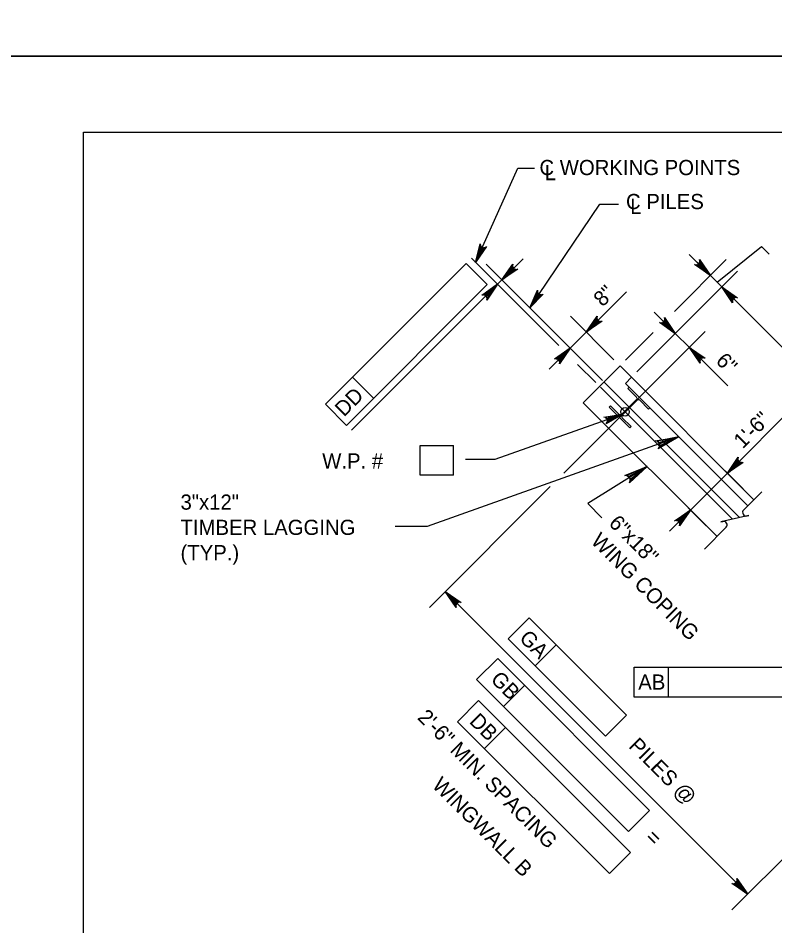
# Model space of a CAD drawing. Extents: x 638304 to 640306, y 296653 to 298435.
# Drawn here: x 639303.6 to 639453.1, y 297075.6 to 297255 of the extents above; entities that cross this region are included whole.
import ezdxf

# ---------------------------------------------------------------- set-up
doc = ezdxf.new("R2010")
doc.units = 0
for name, color, linetype in [('2', 7, 'Continuous'), ('3', 7, 'Continuous'), ('Level 2', 7, 'Continuous'), ('Level 3', 7, 'Continuous'), ('Level 4', 7, 'Continuous'), ('Level 5', 7, 'Continuous'), ('Level 8', 7, 'Continuous'), ('PLT-BNDY', 7, 'Continuous')]:
    doc.layers.add(name, color=color, linetype=linetype)

# ---------------------------------------------------------------- blocks, each defined once
blk = doc.blocks.new('HPILE')
at = {"layer": '3'}
for p, q in [((-0.12, -2.66), (-0.12, 2.66)), ((0.12, 2.66), (0.12, -2.66)), ((-3.67, -3.1), (-0.56, -3.1))]:
    blk.add_line(p, q, dxfattribs=at)
for points in [[(-0.56, 3.1), (-3.67, 3.1), (-3.67, 3.54), (3.67, 3.54), (3.67, 3.1), (0.56, 3.1)], [(0.56, -3.1), (3.67, -3.1), (3.67, -3.54), (-3.67, -3.54), (-3.67, -3.1)]]:
    blk.add_lwpolyline(points, dxfattribs=at)
for centre, start, end in [((-0.56, 2.66), 0, 90), ((0.56, 2.66), 90, 180), ((-0.56, -2.66), 270, 0), ((0.56, -2.66), 180, 270)]:
    blk.add_arc(centre, 0.438, start, end, dxfattribs=at)

msp = doc.modelspace()

# ---------------------------------------------------------------- linework, layer by layer
at = {"layer": '2'}
for p, q in [((639316.46, 296668.46), (639316.46, 297232.46)), ((639316.46, 297232.46), (640102.46, 297232.46))]:
    msp.add_line(p, q, dxfattribs=at)
at = {"layer": 'Level 2'}
for p, q in [((639422.47, 297186.28), (639415.18, 297178.99)), ((639448.92, 297159.83), (639422.47, 297186.28)), ((639441.63, 297152.54), (639415.18, 297178.99))]:
    msp.add_line(p, q, dxfattribs=at)
at = {"layer": 'Level 3'}
for p in [(639424.73, 297184.02), (639447.7, 297158.62)]:
    msp.add_line(p, (639423.52, 297182.81), dxfattribs=at)
at = {"layer": 'Level 4'}
for p, q in [((639402.3, 297225.33), (639405.6, 297225.33)), ((639418.45, 297218.24), (639422.2, 297218.24)), ((639441.63, 297202.82), (639450.39, 297209.87)), ((639450.39, 297209.87), (639451.95, 297208.32)), ((639410.38, 297190.28), (639393.13, 297207.52)), ((639399.14, 297203.25), (639403.31, 297207.42)), ((639433.22, 297197.03), (639443.45, 297207.26)), ((639442.58, 297201.87), (639436.16, 297208.3)), ((639364.29, 297178.69), (639392.08, 297206.48)), ((639392.08, 297206.48), (639396.24, 297202.31)), ((639419.01, 297183.38), (639396.02, 297206.38)), ((639440.32, 297204.13), (639437.72, 297206.73)), ((639425.82, 297185.11), (639445.71, 297205)), ((639368.46, 297174.52), (639396.24, 297202.31)), ((639398.27, 297202.38), (639369.44, 297173.55)), ((639399.14, 297203.25), (639398.27, 297202.38)), ((639501.81, 297142.64), (639442.58, 297201.87)), ((639415.81, 297192.95), (639423.73, 297200.87)), ((639445.36, 297199.09), (639447.44, 297197.01)), ((639433.39, 297192.69), (639429.23, 297196.85)), ((639421.28, 297187.48), (639412.68, 297196.07)), ((639425.82, 297185.11), (639436.52, 297195.81)), ((639439.3, 297193.03), (639411.36, 297165.09)), ((639412.63, 297189.76), (639415.81, 297192.95)), ((639423.56, 297187.37), (639429.05, 297192.85)), ((639433.39, 297192.69), (639436.17, 297189.91)), ((639412.63, 297189.76), (639408.46, 297185.6)), ((639436.17, 297189.91), (639443.75, 297182.33)), ((639417.66, 297182.99), (639414.09, 297186.57)), ((639369.63, 297184.03), (639373.8, 297179.86)), ((639444.69, 297155.97), (639418.62, 297182.03)), ((639446.1, 297156.29), (639419.29, 297183.1)), ((639364.29, 297178.69), (639368.46, 297174.52)), ((639443.68, 297165.07), (639456.96, 297178.35)), ((639382.98, 297170.56), (639389.56, 297170.56)), ((639382.98, 297164.66), (639382.98, 297170.56)), ((639389.56, 297164.66), (639389.56, 297170.56)), ((639389.56, 297164.66), (639382.98, 297164.66)), ((639436.39, 297157.78), (639443.68, 297165.07)), ((639443.24, 297165.51), (639446.81, 297161.95)), ((639408.69, 297162.42), (639384.82, 297138.55)), ((639436.39, 297157.78), (639432.22, 297153.61)), ((639435.95, 297158.22), (639439.51, 297154.65)), ((639447.71, 297081.91), (639387.94, 297141.67)), ((639404.52, 297136.52), (639400.35, 297132.35)), ((639404.52, 297136.52), (639423.78, 297117.26)), ((639400.35, 297132.35), (639419.61, 297113.09)), ((639409.86, 297131.18), (639405.69, 297127.02)), ((639398.3, 297128.47), (639394.13, 297124.31)), ((639398.3, 297128.47), (639428.3, 297098.46)), ((639425.25, 297126.72), (639460.48, 297126.72)), ((639425.25, 297120.83), (639425.25, 297126.72)), ((639432.08, 297120.83), (639432.08, 297126.72)), ((639394.13, 297124.31), (639424.14, 297094.3)), ((639403.63, 297123.14), (639399.46, 297118.97)), ((639394.53, 297120.15), (639390.36, 297115.98)), ((639394.53, 297120.15), (639424.53, 297090.14)), ((639460.48, 297120.83), (639425.25, 297120.83)), ((639390.36, 297115.98), (639420.37, 297085.98)), ((639423.78, 297117.26), (639419.61, 297113.09)), ((639399.86, 297114.82), (639395.69, 297110.65)), ((639471.63, 297105.83), (639444.58, 297078.78)), ((639428.3, 297098.46), (639424.14, 297094.3)), ((639424.53, 297090.14), (639420.37, 297085.98))]:
    msp.add_line(p, q, dxfattribs=at)
for points in [[(639393.94, 297206.71), (639402.3, 297225.33)], [(639404.66, 297197.73), (639418.45, 297218.24)], [(639393.94, 297206.71), (639394.83, 297210.39), (639394.89, 297210.05), (639395.06, 297209.81), (639395.27, 297209.67), (639395.51, 297209.61), (639395.8, 297209.64), (639396.1, 297209.82), (639393.94, 297206.71), (639395.8, 297209.64), (639395.51, 297209.61), (639393.94, 297206.71), (639395.27, 297209.67), (639395.06, 297209.81), (639393.94, 297206.71), (639394.89, 297210.05)], [(639440.32, 297204.13), (639437.2, 297206.27), (639437.54, 297206.21), (639437.82, 297206.28), (639438.03, 297206.42), (639438.18, 297206.63), (639438.25, 297206.91), (639438.18, 297207.25), (639440.32, 297204.13), (639438.25, 297206.91), (639438.18, 297206.63), (639440.32, 297204.13), (639438.03, 297206.42), (639437.82, 297206.28), (639440.32, 297204.13), (639437.54, 297206.21)], [(639399.14, 297203.25), (639401.28, 297206.38), (639401.22, 297206.03), (639401.29, 297205.75), (639401.44, 297205.54), (639401.64, 297205.4), (639401.93, 297205.33), (639402.27, 297205.39), (639399.14, 297203.25), (639401.93, 297205.33), (639401.64, 297205.4), (639399.14, 297203.25), (639401.44, 297205.54), (639401.29, 297205.75), (639399.14, 297203.25), (639401.22, 297206.03)], [(639398.27, 297202.38), (639396.13, 297199.25), (639396.2, 297199.6), (639396.12, 297199.88), (639395.98, 297200.09), (639395.77, 297200.23), (639395.49, 297200.3), (639395.15, 297200.24), (639398.27, 297202.38), (639395.49, 297200.3), (639395.77, 297200.23), (639398.27, 297202.38), (639395.98, 297200.09), (639396.12, 297199.88), (639398.27, 297202.38), (639396.2, 297199.6)], [(639442.58, 297201.87), (639445.71, 297199.74), (639445.36, 297199.8), (639445.08, 297199.72), (639444.87, 297199.58), (639444.73, 297199.37), (639444.66, 297199.09), (639444.72, 297198.75), (639442.58, 297201.87), (639444.66, 297199.09), (639444.73, 297199.37), (639442.58, 297201.87), (639444.87, 297199.58), (639445.08, 297199.72), (639442.58, 297201.87), (639445.36, 297199.8)], [(639404.66, 297197.73), (639406.16, 297201.21), (639406.16, 297200.86), (639406.29, 297200.6), (639406.47, 297200.42), (639406.7, 297200.32), (639406.99, 297200.3), (639407.32, 297200.43), (639404.66, 297197.73), (639406.99, 297200.3), (639406.7, 297200.32), (639404.66, 297197.73), (639406.47, 297200.42), (639406.29, 297200.6), (639404.66, 297197.73), (639406.16, 297200.86)], [(639415.81, 297192.95), (639417.95, 297196.07), (639417.88, 297195.73), (639417.96, 297195.45), (639418.1, 297195.24), (639418.31, 297195.09), (639418.59, 297195.02), (639418.93, 297195.08), (639415.81, 297192.95), (639418.59, 297195.02), (639418.31, 297195.09), (639415.81, 297192.95), (639418.1, 297195.24), (639417.96, 297195.45), (639415.81, 297192.95), (639417.88, 297195.73)], [(639433.39, 297192.69), (639430.27, 297194.82), (639430.61, 297194.76), (639430.9, 297194.83), (639431.1, 297194.98), (639431.25, 297195.19), (639431.32, 297195.47), (639431.26, 297195.81), (639433.39, 297192.69), (639431.32, 297195.47), (639431.25, 297195.19), (639433.39, 297192.69), (639431.1, 297194.98), (639430.9, 297194.83), (639433.39, 297192.69), (639430.61, 297194.76)], [(639412.63, 297189.76), (639410.49, 297186.64), (639410.55, 297186.98), (639410.48, 297187.27), (639410.33, 297187.47), (639410.13, 297187.62), (639409.85, 297187.69), (639409.5, 297187.63), (639412.63, 297189.76), (639409.85, 297187.69), (639410.13, 297187.62), (639412.63, 297189.76), (639410.33, 297187.47), (639410.48, 297187.27), (639412.63, 297189.76), (639410.55, 297186.98)], [(639436.17, 297189.91), (639439.3, 297187.77), (639438.95, 297187.83), (639438.67, 297187.76), (639438.47, 297187.61), (639438.32, 297187.41), (639438.25, 297187.13), (639438.31, 297186.78), (639436.17, 297189.91), (639438.25, 297187.13), (639438.32, 297187.41), (639436.17, 297189.91), (639438.47, 297187.61), (639438.67, 297187.76), (639436.17, 297189.91), (639438.95, 297187.83)], [(639423.01, 297176.75), (639397.72, 297167.74), (639391.92, 297167.74)], [(639423.01, 297176.75), (639419.74, 297174.84), (639419.95, 297175.13), (639420, 297175.41), (639419.96, 297175.66), (639419.84, 297175.88), (639419.61, 297176.07), (639419.28, 297176.16), (639423.01, 297176.75), (639419.61, 297176.07), (639419.84, 297175.88), (639423.01, 297176.75), (639419.96, 297175.66), (639420, 297175.41), (639423.01, 297176.75), (639419.95, 297175.13)], [(639434.1, 297172.23), (639384.37, 297154.55), (639378.05, 297154.55)], [(639434.1, 297172.23), (639430.01, 297169.85), (639430.26, 297170.2), (639430.33, 297170.56), (639430.28, 297170.87), (639430.12, 297171.15), (639429.84, 297171.38), (639429.42, 297171.49), (639434.1, 297172.23), (639429.84, 297171.38), (639430.12, 297171.15), (639434.1, 297172.23), (639430.28, 297170.87), (639430.33, 297170.56), (639434.1, 297172.23), (639430.26, 297170.2)], [(639443.68, 297165.07), (639445.82, 297168.2), (639445.76, 297167.85), (639445.83, 297167.57), (639445.98, 297167.37), (639446.18, 297167.22), (639446.47, 297167.15), (639446.81, 297167.21), (639443.68, 297165.07), (639446.47, 297167.15), (639446.18, 297167.22), (639443.68, 297165.07), (639445.98, 297167.37), (639445.83, 297167.57), (639443.68, 297165.07), (639445.76, 297167.85)], [(639427.81, 297166.36), (639416.14, 297159.05), (639418.91, 297156.28)], [(639427.81, 297166.36), (639424.33, 297163.15), (639424.5, 297163.55), (639424.49, 297163.91), (639424.37, 297164.21), (639424.16, 297164.44), (639423.84, 297164.61), (639423.4, 297164.63), (639427.81, 297166.36), (639423.84, 297164.61), (639424.16, 297164.44), (639427.81, 297166.36), (639424.37, 297164.21), (639424.49, 297163.91), (639427.81, 297166.36), (639424.5, 297163.55)], [(639436.39, 297157.78), (639434.25, 297154.65), (639434.31, 297155), (639434.24, 297155.28), (639434.1, 297155.48), (639433.89, 297155.63), (639433.61, 297155.7), (639433.26, 297155.64), (639436.39, 297157.78), (639433.61, 297155.7), (639433.89, 297155.63), (639436.39, 297157.78), (639434.1, 297155.48), (639434.24, 297155.28), (639436.39, 297157.78), (639434.31, 297155)], [(639387.94, 297141.67), (639391.07, 297139.54), (639390.72, 297139.6), (639390.44, 297139.53), (639390.23, 297139.38), (639390.09, 297139.17), (639390.01, 297138.89), (639390.08, 297138.55), (639387.94, 297141.67), (639390.01, 297138.89), (639390.09, 297139.17), (639387.94, 297141.67), (639390.23, 297139.38), (639390.44, 297139.53), (639387.94, 297141.67), (639390.72, 297139.6)], [(639447.71, 297081.91), (639444.58, 297084.04), (639444.92, 297083.98), (639445.21, 297084.05), (639445.41, 297084.2), (639445.56, 297084.41), (639445.63, 297084.69), (639445.57, 297085.03), (639447.71, 297081.91), (639445.63, 297084.69), (639445.56, 297084.41), (639447.71, 297081.91), (639445.41, 297084.2), (639445.21, 297084.05), (639447.71, 297081.91), (639444.92, 297083.98)]]:
    msp.add_lwpolyline(points, dxfattribs=at)
for points in [[(639393.94, 297206.71), (639395.37, 297209.3), (639394.92, 297209.5)], [(639400.88, 297205.68), (639401.57, 297204.99), (639399.14, 297203.25)], [(639438.59, 297206.56), (639437.89, 297205.87), (639440.32, 297204.13)], [(639395.84, 297200.64), (639396.54, 297199.95), (639398.27, 297202.38)], [(639445.01, 297200.14), (639444.32, 297199.44), (639442.58, 297201.87)], [(639404.66, 297197.73), (639406.51, 297200.04), (639406.1, 297200.32)], [(639417.55, 297195.38), (639418.24, 297194.68), (639415.81, 297192.95)], [(639431.66, 297195.12), (639430.96, 297194.42), (639433.39, 297192.69)], [(639410.2, 297188.03), (639410.89, 297187.33), (639412.63, 297189.76)], [(639438.6, 297188.17), (639437.91, 297187.48), (639436.17, 297189.91)], [(639423.01, 297176.75), (639420.16, 297175.99), (639420.32, 297175.53)], [(639434.1, 297172.23), (639431.24, 297171.47), (639431.4, 297171.01)], [(639445.42, 297167.5), (639446.11, 297166.81), (639443.68, 297165.07)], [(639433.96, 297156.04), (639434.65, 297155.35), (639436.39, 297157.78)], [(639390.37, 297139.94), (639389.68, 297139.24), (639387.94, 297141.67)], [(639445.97, 297084.34), (639445.28, 297083.64), (639447.71, 297081.91)]]:
    msp.add_lwpolyline(points, close=True, dxfattribs=at)
msp.add_circle((639423.46, 297177.19), 0.849, dxfattribs=at)
at = {"layer": 'Level 8'}
for p, q in [((639450.47, 297161.39), (639446.9, 297157.81)), ((639443.47, 297154.38), (639439.16, 297150.07))]:
    msp.add_line(p, q, dxfattribs=at)
msp.add_lwpolyline([(639447.58, 297156.62), (639447.92, 297156.7), (639442.39, 297155.44), (639442.76, 297155.53)], dxfattribs=at)
for centre, start, end in [((639447.4, 297157.31), 135, 285), ((639442.92, 297154.84), 320.3286, 102.8672)]:
    msp.add_arc(centre, 0.709, start, end, dxfattribs=at)
at = {"layer": 'PLT-BNDY'}
for points in [[(639276.46, 297841.46), (640117.46, 297841.46), (640117.46, 297247.46), (639276.46, 297247.46)], [(639276.46, 297247.46), (640117.46, 297247.46), (640117.46, 296653.46), (639276.46, 296653.46)]]:
    msp.add_lwpolyline(points, close=True, dxfattribs=at)

# ---------------------------------------------------------------- block references
at = {"layer": 'Level 3', "xscale": 0.7859001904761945, "yscale": 0.7859001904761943, "rotation": -45.00000000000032}
msp.add_blockref('HPILE', (639424.33, 297178.06), dxfattribs=at)

# ---------------------------------------------------------------- texts
at = {"layer": 'Level 4'}
for s, height, p in [('C WORKING POINTS', 3.0001, (639406.55, 297223.95)), ('L', 3, (639407.58, 297222.95)), ('C PILES', 3, (639423.65, 297217.23)), ('L', 3, (639424.48, 297216.27)), ('W.P. # ', 3, (639363.64, 297165.99)), ('AB', 3, (639426.07, 297122.31))]:
    msp.add_text(s, height=height, dxfattribs=at).set_placement(p)
for s, height, rotation, p in [('8"', 3, 45, (639419.04, 297197.8)), ('DD', 3, 45, (639367.95, 297176.06)), ('GA', 3, 314.9382, (639402.39, 297132.27)), ('GB', 3, 314.9382, (639396.73, 297124.14)), ('2\'-6" MIN. SPACING', 3.0001, 315, (639382.29, 297116.63)), ('DB', 3, 314.9382, (639392.52, 297115.87)), ('PILES @', 3, 314.9382, (639424.02, 297110.98)), ('WINGWALL B', 3, 315, (639385.18, 297103.21)), ('=', 3, 314.9382, (639427.25, 297092.87))]:
    msp.add_text(s, height=height, rotation=rotation, dxfattribs=at).set_placement(p)
at = {"layer": 'Level 5'}
for s, height, rotation, p in [('6"', 3, 315, (639441.22, 297187.06)), ('1\'-6"', 3, 45, (639446.71, 297169.76)), ('6"x18"', 3, 315, (639420.08, 297154.99)), ('WING COPING', 3.0001, 315, (639416.55, 297151.45))]:
    msp.add_text(s, height=height, rotation=rotation, dxfattribs=at).set_placement(p)
for s, height, p in [('3"x12"', 3, (639335.65, 297157.86)), ('TIMBER LAGGING', 3.0001, (639335.65, 297152.87)), ('(TYP.)', 3, (639335.65, 297147.87))]:
    msp.add_text(s, height=height, dxfattribs=at).set_placement(p)

doc.saveas('drawing.dxf')
